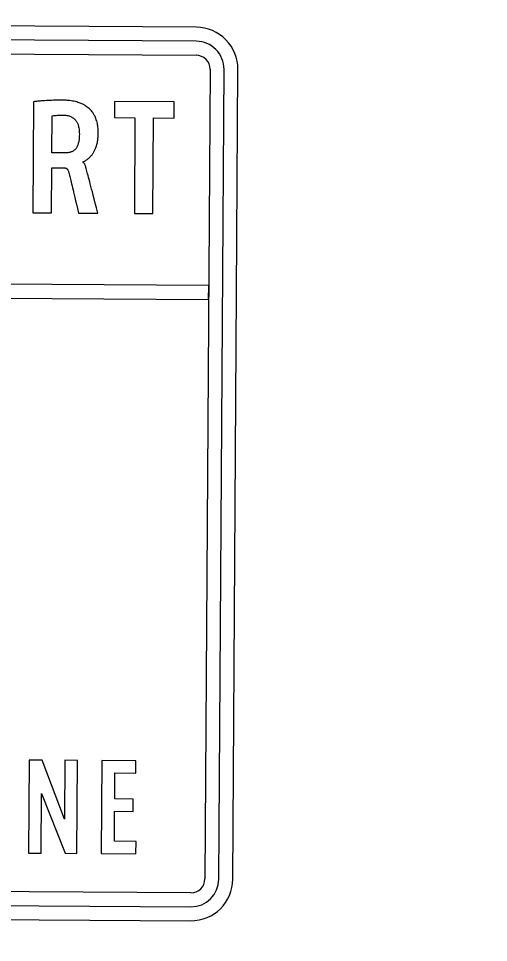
# Model space of a CAD drawing. Extents: x 2135767 to 2151731, y 141839 to 175894.
# Drawn here: x 2140744.2 to 2140775.8, y 168504.3 to 168566.4 of the extents above; entities that cross this region are included whole.
import ezdxf

# ---------------------------------------------------------------- set-up
doc = ezdxf.new("R2010")
doc.units = 0
doc.layers.add('PR_Phasing_Detour_1', color=7, linetype='Continuous')
doc.layers.add('PR_Traffic_Control_Devices_Temp', color=7, linetype='Continuous')

msp = doc.modelspace()

# ---------------------------------------------------------------- linework, layer by layer
at = {"layer": 'PR_Phasing_Detour_1'}
msp.add_circle((2140069.537, 171591.412), 4302.228, dxfattribs=at)
at = {"layer": 'PR_Traffic_Control_Devices_Temp'}
for p, q in [((2140746.407, 168557.374), (2140746.423, 168559.862)), ((2140748.484, 168556.755), (2140748.484, 168556.77)), ((2140748.204, 168553.334), (2140749.507, 168553.326))]:
    msp.add_line(p, q, dxfattribs=at)
for points in [[(2140756.126, 168565.809), (2140701.739, 168566.156)], [(2140756.12, 168564.872), (2140701.734, 168565.218)], [(2140701.728, 168564.281), (2140756.114, 168563.934)], [(2140757.045, 168562.991), (2140756.699, 168508.604)], [(2140757.636, 168508.598), (2140757.983, 168562.985)], [(2140758.574, 168508.593), (2140758.825, 168547.979), (2140758.92, 168562.979)], [(2140745.181, 168560.814), (2140745.133, 168553.354), (2140746.381, 168553.346), (2140746.401, 168556.371)], [(2140751.956, 168553.31), (2140753.205, 168553.303), (2140753.246, 168559.727), (2140754.632, 168559.718), (2140754.639, 168560.794), (2140750.617, 168560.819), (2140750.61, 168559.744), (2140751.997, 168559.735), (2140751.956, 168553.31)], [(2140745.711, 168514.343), (2140747.295, 168510.327), (2140748.093, 168510.322), (2140748.132, 168516.572), (2140747.282, 168516.577), (2140747.257, 168512.615), (2140745.75, 168516.587), (2140744.875, 168516.592), (2140744.835, 168510.343), (2140745.685, 168510.337), (2140745.711, 168514.343)], [(2140750.645, 168515.728), (2140752.043, 168515.719), (2140752.048, 168516.547), (2140749.762, 168516.561), (2140749.722, 168510.311), (2140752.061, 168510.297), (2140752.066, 168511.124), (2140750.616, 168511.134), (2140750.629, 168513.154), (2140751.874, 168513.146), (2140751.88, 168513.973), (2140750.634, 168513.981), (2140750.645, 168515.728)], [(2140755.755, 168507.673), (2140701.378, 168508.019), (2140701.373, 168507.082)], [(2140701.373, 168507.082), (2140755.749, 168506.735)], [(2140701.357, 168506.144), (2140755.743, 168505.798)]]:
    msp.add_lwpolyline(points, dxfattribs=at)
msp.add_lwpolyline([(2140700.692, 168548.818), (2140700.686, 168547.881), (2140756.947, 168547.522), (2140756.953, 168548.46)], close=True, dxfattribs=at)
msp.add_lwpolyline([(2140700.692, 168548.818), (2140700.686, 168547.881), (2140756.947, 168547.522), (2140756.953, 168548.46)], close=True, dxfattribs=at)
for centre, radius, start, end in [((2140756.108, 168562.997), 2.812, 359.63498, 89.63498), ((2140756.108, 168562.997), 1.875, 359.63498, 89.63498), ((2140756.108, 168562.997), 0.937, 359.63498, 89.63498), ((2140755.761, 168508.61), 0.937, 269.63498, 359.63498), ((2140755.761, 168508.61), 2.812, 269.63498, 359.63498), ((2140755.761, 168508.61), 1.875, 269.63498, 359.63498)]:
    msp.add_arc(centre, radius, start, end, dxfattribs=at)
for points in [[(2140748.484, 168556.77), (2140748.523, 168556.788), (2140748.638, 168556.841), (2140748.816, 168556.956), (2140749.007, 168557.125), (2140749.143, 168557.293), (2140749.24, 168557.441), (2140749.33, 168557.606), (2140749.419, 168557.844), (2140749.489, 168558.163), (2140749.518, 168558.456), (2140749.522, 168558.642), (2140749.523, 168558.707), (2140749.522, 168558.796), (2140749.518, 168559.086), (2140749.456, 168559.448), (2140749.336, 168559.772), (2140749.239, 168559.963), (2140749.121, 168560.136), (2140749.006, 168560.266), (2140748.906, 168560.36), (2140748.798, 168560.449), (2140748.653, 168560.55), (2140748.495, 168560.635), (2140748.254, 168560.743), (2140747.904, 168560.849), (2140747.486, 168560.906), (2140747.221, 168560.912), (2140747.127, 168560.914), (2140747.042, 168560.915), (2140746.875, 168560.915), (2140746.628, 168560.911), (2140746.389, 168560.903), (2140746.154, 168560.895), (2140745.92, 168560.883), (2140745.683, 168560.864), (2140745.436, 168560.84), (2140745.268, 168560.823), (2140745.181, 168560.814)], [(2140746.423, 168559.862), (2140746.485, 168559.871), (2140746.607, 168559.889), (2140746.791, 168559.903), (2140746.97, 168559.911), (2140747.088, 168559.911), (2140747.146, 168559.912), (2140747.202, 168559.91), (2140747.331, 168559.907), (2140747.503, 168559.878), (2140747.635, 168559.835), (2140747.712, 168559.8), (2140747.781, 168559.762), (2140747.861, 168559.71), (2140747.946, 168559.637), (2140748.007, 168559.569), (2140748.05, 168559.511), (2140748.089, 168559.451), (2140748.132, 168559.37), (2140748.166, 168559.285), (2140748.194, 168559.194), (2140748.224, 168559.06), (2140748.251, 168558.861), (2140748.254, 168558.7), (2140748.256, 168558.618)], [(2140748.256, 168558.618), (2140748.255, 168558.564), (2140748.252, 168558.412), (2140748.228, 168558.178), (2140748.174, 168557.95), (2140748.108, 168557.792), (2140748.055, 168557.704), (2140748.016, 168557.653), (2140747.975, 168557.606), (2140747.917, 168557.554), (2140747.84, 168557.499), (2140747.753, 168557.454), (2140747.674, 168557.425), (2140747.552, 168557.391), (2140747.417, 168557.371), (2140747.299, 168557.369), (2140747.257, 168557.368), (2140746.974, 168557.37), (2140746.69, 168557.372), (2140746.407, 168557.374)], [(2140749.507, 168553.326), (2140749.237, 168554.349), (2140748.968, 168555.371), (2140748.698, 168556.394), (2140748.685, 168556.434), (2140748.661, 168556.512), (2140748.627, 168556.596), (2140748.598, 168556.654), (2140748.577, 168556.686), (2140748.552, 168556.712), (2140748.532, 168556.729), (2140748.514, 168556.741), (2140748.497, 168556.749), (2140748.487, 168556.753), (2140748.484, 168556.755)], [(2140746.401, 168556.371), (2140746.682, 168556.37), (2140746.963, 168556.368), (2140747.245, 168556.366), (2140747.257, 168556.366), (2140747.285, 168556.365), (2140747.323, 168556.359), (2140747.358, 168556.349), (2140747.384, 168556.338), (2140747.408, 168556.323), (2140747.428, 168556.306), (2140747.443, 168556.289), (2140747.456, 168556.271), (2140747.469, 168556.25), (2140747.501, 168556.187), (2140747.533, 168556.1), (2140747.555, 168556.02), (2140747.564, 168555.99), (2140747.777, 168555.104), (2140747.991, 168554.219), (2140748.204, 168553.334)]]:
    msp.add_open_spline(points, degree=3, dxfattribs=at)

doc.saveas('drawing.dxf')
